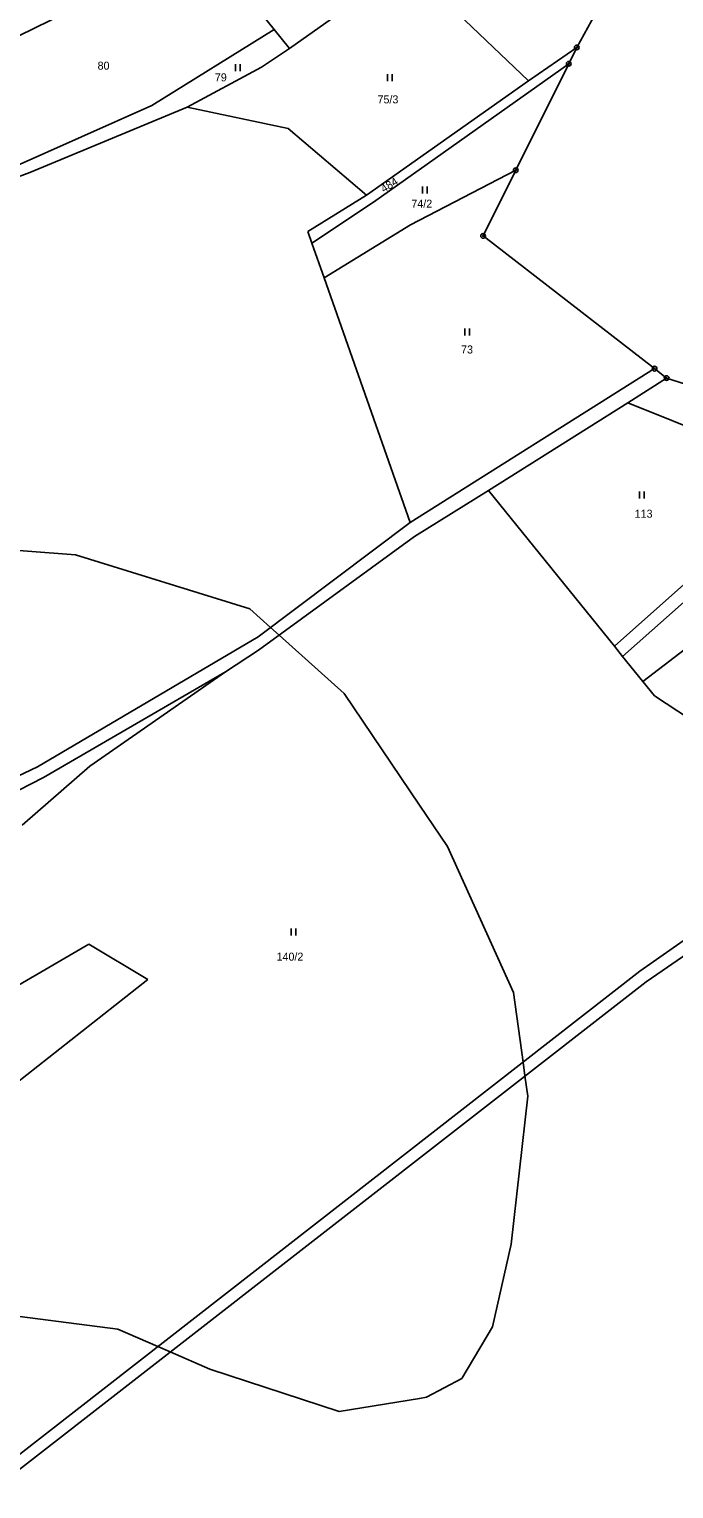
# Model space of a CAD drawing. Extents: x -547623 to -538651, y -1096714 to -1086522.
# Drawn here: x -544113.4 to -543976.5, y -1094718.9 to -1094408.9 of the extents above; entities that cross this region are included whole.
import ezdxf

# ---------------------------------------------------------------- set-up
doc = ezdxf.new("R2010")
doc.units = 0
for name, color, linetype in [('Vrstva 1', 7, 'Continuous'), ('Vrstva 25', 7, 'Continuous'), ('Vrstva 52', 7, 'Continuous'), ('Vrstva 83', 7, 'Continuous'), ('Vrstva 86', 7, 'Continuous')]:
    doc.layers.add(name, color=color, linetype=linetype)

msp = doc.modelspace()

# ---------------------------------------------------------------- linework, layer by layer
at = {"layer": 'Vrstva 1'}
for points in [[(-544075.91, -1094390.77), (-544132.12, -1094418.36)], [(-544075.91, -1094390.77), (-544061.32, -1094408.94)], [(-543986.14, -1094392.85), (-543997.08, -1094412.73)], [(-544058.08, -1094412.97), (-544035.94, -1094397.23)], [(-544007.33, -1094419.81), (-544032.82, -1094395.45)], [(-544087.28, -1094425.09), (-544061.32, -1094408.94)], [(-544061.32, -1094408.94), (-544058.08, -1094412.97)], [(-544064.04, -1094416.94), (-544058.08, -1094412.97)], [(-544007.33, -1094419.81), (-543997.08, -1094412.73)], [(-543997.08, -1094412.73), (-543998.79, -1094416.19)], [(-544079.84, -1094425.42), (-544064.04, -1094416.94)], [(-543998.79, -1094416.19), (-544040.25, -1094445.61)], [(-543998.79, -1094416.19), (-544010.04, -1094438.83)], [(-544041.71, -1094444.09), (-544007.33, -1094419.81)], [(-544117.18, -1094438.37), (-544087.28, -1094425.09)], [(-544113.24, -1094439.29), (-544079.84, -1094425.42)], [(-544079.84, -1094425.42), (-544058.39, -1094429.96)], [(-544058.39, -1094429.96), (-544041.71, -1094444.09)], [(-544121.64, -1094442.45), (-544113.24, -1094439.29)], [(-544010.04, -1094438.83), (-544032.4, -1094450.42)], [(-544010.04, -1094438.83), (-544016.97, -1094452.77)], [(-544054.2, -1094451.82), (-544041.71, -1094444.09)], [(-544040.25, -1094445.61), (-544053.32, -1094454.29)], [(-544032.4, -1094450.42), (-544050.73, -1094461.65)], [(-544053.32, -1094454.29), (-544054.2, -1094451.82)], [(-544050.73, -1094461.65), (-544053.32, -1094454.29)], [(-544016.97, -1094452.77), (-543980.56, -1094480.97)], [(-544032.44, -1094513.64), (-544050.73, -1094461.65)], [(-544032.44, -1094513.64), (-543980.56, -1094480.97)], [(-543980.56, -1094480.97), (-543977.99, -1094482.97)], [(-543986.26, -1094488.2), (-543977.99, -1094482.97)], [(-543977.99, -1094482.97), (-543938.86, -1094495.3)], [(-544015.85, -1094506.89), (-543986.26, -1094488.2)], [(-543986.26, -1094488.2), (-543948.16, -1094503.56)], [(-543935.66, -1094496.3), (-543987.34, -1094542.12)], [(-543989.1, -1094539.95), (-543948.16, -1094503.56)], [(-544015.85, -1094506.89), (-544031.56, -1094516.66)], [(-543989.1, -1094539.95), (-544015.85, -1094506.89)], [(-543983.04, -1094547.44), (-543938.01, -1094512.93)], [(-544064.76, -1094537.91), (-544032.44, -1094513.64)], [(-544031.56, -1094516.66), (-544064.68, -1094540.78)], [(-544111.61, -1094565.53), (-544064.76, -1094537.91)], [(-544064.68, -1094540.78), (-544071.7, -1094545.35)], [(-543987.34, -1094542.12), (-543989.1, -1094539.95)], [(-543983.04, -1094547.44), (-543987.34, -1094542.12)], [(-544110.29, -1094567.86), (-544071.7, -1094545.35)], [(-544071.7, -1094545.35), (-544100.48, -1094565.45)], [(-543980.55, -1094550.47), (-543983.04, -1094547.44)], [(-543939.12, -1094577.76), (-543980.55, -1094550.47)], [(-544131.65, -1094575.06), (-544111.61, -1094565.53)], [(-544100.48, -1094565.45), (-544114.86, -1094577.94)], [(-543982.35, -1094611.21), (-543913.61, -1094563.96)], [(-544131.33, -1094578.56), (-544110.29, -1094567.86)], [(-543983.7, -1094609), (-543939.12, -1094577.76)], [(-544147.59, -1094630.56), (-544100.7, -1094603.24)], [(-544100.7, -1094603.24), (-544088.17, -1094610.74)], [(-544122.16, -1094716.84), (-543983.7, -1094609)], [(-544120.79, -1094718.94), (-543982.35, -1094611.21)], [(-544088.17, -1094610.74), (-544116.16, -1094632.86)]]:
    msp.add_lwpolyline(points, dxfattribs=at)
at = {"layer": 'Vrstva 25'}
for p, q in [((-544069.55, -1094417.75), (-544069.55, -1094416.25)), ((-544068.55, -1094417.75), (-544068.55, -1094416.25)), ((-544037.25, -1094419.89), (-544037.25, -1094418.39)), ((-544036.25, -1094419.89), (-544036.25, -1094418.39)), ((-544029.84, -1094443.79), (-544029.84, -1094442.29)), ((-544028.84, -1094443.79), (-544028.84, -1094442.29)), ((-544020.88, -1094473.94), (-544020.88, -1094472.44)), ((-544019.88, -1094473.94), (-544019.88, -1094472.44)), ((-543983.77, -1094508.56), (-543983.77, -1094507.06)), ((-543982.77, -1094508.56), (-543982.77, -1094507.06)), ((-544057.71, -1094601.42), (-544057.71, -1094599.92)), ((-544056.71, -1094601.42), (-544056.71, -1094599.92))]:
    msp.add_line(p, q, dxfattribs=at)
at = {"layer": 'Vrstva 52'}
msp.add_lwpolyline([(-544122, -1094681.5), (-544094.5, -1094685), (-544086.02, -1094688.69), (-544083.4, -1094689.84), (-544075, -1094693.5), (-544047.5, -1094702.5), (-544030.47, -1094699.74), (-544029, -1094699.5), (-544021.5, -1094695.5), (-544015, -1094684.5), (-544011, -1094667), (-544007.5, -1094635.5), (-544008.08, -1094631.23), (-544008.48, -1094628.3), (-544010.5, -1094613.5), (-544024.5, -1094582.5), (-544030.47, -1094573.68), (-544046.5, -1094550), (-544060.29, -1094537.59), (-544062.13, -1094535.93), (-544066.5, -1094532), (-544103.5, -1094520.5), (-544124, -1094519)], dxfattribs=at)
at = {"layer": 'Vrstva 83'}
for centre, radius in [((-543997.08, -1094412.73), 0.5), ((-543997.08, -1094412.73), 0.1), ((-543998.79, -1094416.19), 0.5), ((-543998.79, -1094416.19), 0.1), ((-544010.04, -1094438.83), 0.5), ((-544010.04, -1094438.83), 0.1), ((-544016.97, -1094452.77), 0.5), ((-544016.97, -1094452.77), 0.1), ((-543980.56, -1094480.97), 0.5), ((-543980.56, -1094480.97), 0.1), ((-543977.99, -1094482.97), 0.5), ((-543977.99, -1094482.97), 0.1)]:
    msp.add_circle(centre, radius, dxfattribs=at)

# ---------------------------------------------------------------- texts
at = {"layer": 'Vrstva 86'}
for s, p in [('80', (-544098.83, -1094417.45)), ('79', (-544073.93, -1094419.94)), ('75/3', (-544039.39, -1094424.62)), ('74/2', (-544032.2, -1094446.77)), ('73', (-544021.65, -1094477.75)), ('113', (-543984.78, -1094512.64)), ('140/2', (-544060.83, -1094606.74))]:
    msp.add_text(s, height=1.7, dxfattribs=at).set_placement(p)
msp.add_text('484', height=1.7, rotation=32.2116, dxfattribs=at).set_placement((-544038.04, -1094443.67))

doc.saveas('drawing.dxf')
